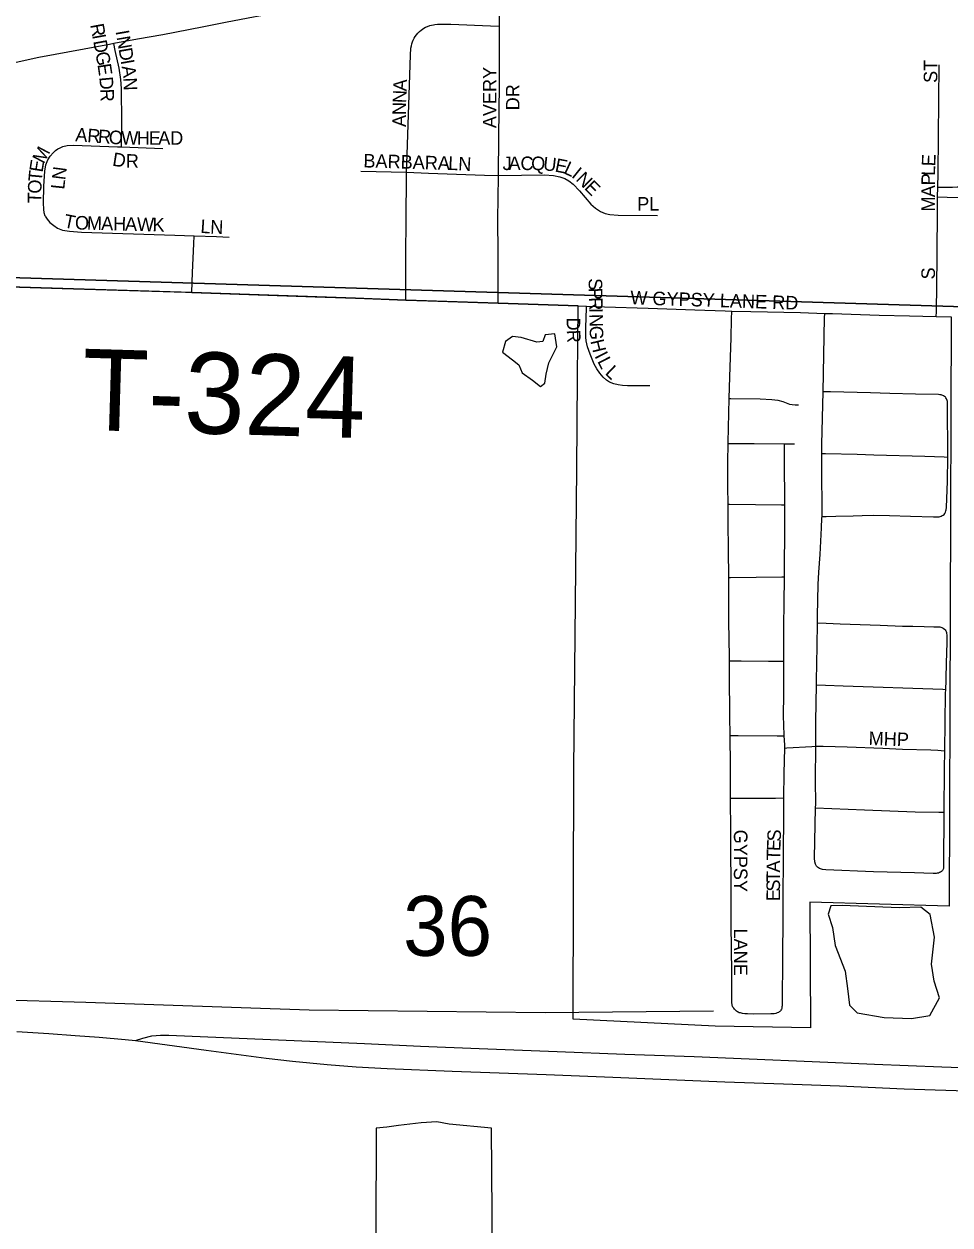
# Model space of a CAD drawing. Extents: x 1443599 to 1910620, y 1028088 to 1361369.
# Drawn here: x 1647272 to 1650691, y 1221564 to 1226001 of the extents above; entities that cross this region are included whole.
import ezdxf

# ---------------------------------------------------------------- set-up
doc = ezdxf.new("R2010")
doc.units = 0
for name, color, linetype in [('GM_X_City_Street', 7, 'Continuous'), ('GM_X_City_Street_Text', 7, 'Continuous'), ('GM_X_Corporation', 7, 'Continuous'), ('GM_X_Minor_Lake', 7, 'Continuous'), ('GM_X_Minor_River', 7, 'Continuous'), ('GM_X_Section', 7, 'Continuous'), ('GM_X_Section_Text', 7, 'Continuous'), ('GM_X_Township_Road', 7, 'Continuous'), ('GM_X_Township_Road_Text', 7, 'Continuous'), ('GM_X_US_Route', 7, 'Continuous')]:
    doc.layers.add(name, color=color, linetype=linetype)

msp = doc.modelspace()

# ---------------------------------------------------------------- linework, layer by layer
at = {"layer": 'GM_X_City_Street'}
for points in [[(1647602.8, 1225930.2), (1647690.9, 1225946.7), (1647784.6, 1225963.3), (1647929.1, 1225991.3), (1648016, 1226008.2), (1648099.6, 1226024.5), (1648205.8, 1226044.5), (1648280, 1226058.1), (1648357.2, 1226073.8), (1648414.8, 1226085.1), (1648459.8, 1226095.8), (1648491.5, 1226105.6), (1648502.3, 1226109.9), (1648513.1, 1226114.2), (1648542.3, 1226128.7), (1648577.1, 1226149), (1648621.1, 1226178), (1648686.4, 1226222), (1648752.1, 1226265), (1648798, 1226296.1), (1648828, 1226315.8), (1648910, 1226369.2), (1648918.6, 1226374.8)], [(1649027.5, 1225993.5), (1649029, 1226106.9), (1649029.5, 1226152.4), (1649029.3, 1226162.1), (1649028.5, 1226172.1), (1649026.9, 1226181.6), (1649025, 1226190.2), (1649022.6, 1226198.3), (1649019.3, 1226206.4), (1649015.5, 1226214.5), (1649011.8, 1226221.3), (1648997.8, 1226243.4), (1648967.3, 1226293.1), (1648936.3, 1226345.2), (1648918.6, 1226374.8)], [(1648684.4, 1225453.9), (1648686, 1225519.4), (1648692.5, 1225703.2), (1648698.4, 1225886.7), (1648700.4, 1225912.3), (1648701.9, 1225920.6), (1648703.5, 1225927.7), (1648706.1, 1225935.5), (1648708.9, 1225942.2), (1648712.5, 1225949.2), (1648716.6, 1225955.8), (1648721, 1225961.9), (1648726.3, 1225968.1), (1648731.7, 1225973.6), (1648737.7, 1225978.7), (1648743.1, 1225982.7), (1648748.3, 1225985.9), (1648754.8, 1225989.5), (1648762, 1225992.8), (1648769.8, 1225995.7), (1648776.9, 1225997.7), (1648783.4, 1225999), (1648789.1, 1226000.1), (1648798.4, 1226000.9), (1648808.3, 1226001.2), (1648847.3, 1226001.1), (1648994.8, 1225994.8), (1649027.5, 1225993.5)], [(1649023.9, 1225442.3), (1649025.1, 1225585.8), (1649027, 1225775.1), (1649027.5, 1225993.5)], [(1647162.4, 1225829.6), (1647191.1, 1225843.3), (1647205.6, 1225849.2), (1647218.3, 1225853.7), (1647243.2, 1225860.6), (1647326.4, 1225878.5), (1647494.1, 1225910.3), (1647587.7, 1225927.3), (1647602.8, 1225930.2)], [(1647631.6, 1225547.6), (1647631.8, 1225561.7), (1647632.9, 1225637.9), (1647631.3, 1225762.9), (1647629.2, 1225795.9), (1647622.7, 1225838.5), (1647608.7, 1225903.3), (1647603, 1225929.4), (1647602.8, 1225930.2)], [(1650645.9, 1225399.2), (1650647, 1225448.9), (1650649.9, 1225719.8), (1650651.5, 1225851.1)], [(1647397.1, 1225540.1), (1647404.8, 1225544.3), (1647415.1, 1225548.5), (1647431, 1225552.3), (1647453.8, 1225554.1), (1647617.3, 1225548.2), (1647631.6, 1225547.6)], [(1647631.6, 1225547.6), (1647784, 1225542)], [(1647349.8, 1225291.5), (1647345.9, 1225304.1), (1647344.3, 1225317.9), (1647344, 1225339.2), (1647345.1, 1225401.9), (1647348.3, 1225458), (1647352.4, 1225480.7), (1647359.4, 1225499.2), (1647367.9, 1225513.3), (1647378.7, 1225525.8), (1647388.3, 1225533.7), (1647397.1, 1225540.1)], [(1648514.8, 1225457.6), (1648684.4, 1225453.9)], [(1648681, 1224981.4), (1648681.2, 1225010.1), (1648681.7, 1225130.1), (1648682.6, 1225295.2), (1648683.7, 1225424.8), (1648684.4, 1225453.9)], [(1648684.4, 1225453.9), (1648765, 1225450.8), (1648972.1, 1225443.2), (1649023.9, 1225442.3)], [(1649022.3, 1224969.7), (1649022.2, 1224991.4), (1649022.1, 1225028.6), (1649022.7, 1225107.1), (1649022.5, 1225149.6), (1649020.8, 1225283.6), (1649022.1, 1225355.9), (1649023.9, 1225442.3)], [(1649023.9, 1225442.3), (1649193.5, 1225444.1), (1649226.7, 1225441.9), (1649249.9, 1225437.4), (1649269, 1225430.5), (1649284, 1225422.2), (1649299.9, 1225409.4), (1649322.5, 1225385), (1649364.9, 1225335.4), (1649381.4, 1225320.5), (1649399.9, 1225308.6), (1649417.2, 1225301.4), (1649435.5, 1225297.3), (1649465.9, 1225295.4), (1649610.9, 1225294)], [(1650645.2, 1225362.5), (1650645.9, 1225399.2)], [(1650645.9, 1225399.2), (1650673, 1225399.2), (1650700, 1225399.2), (1650717.9, 1225399.6), (1650748.6, 1225400.3)], [(1650640.5, 1224920.9), (1650640.7, 1224938.5), (1650643.3, 1225137.2), (1650644.4, 1225325.9), (1650645.2, 1225362.5)], [(1650645.2, 1225362.5), (1650680.2, 1225361.6), (1650749.9, 1225359.9)], [(1647349.8, 1225291.5), (1647357.7, 1225280.1), (1647367.5, 1225268.3), (1647381.6, 1225256.5), (1647395.2, 1225247.5), (1647413.4, 1225240.2), (1647439.1, 1225235.5), (1647484.5, 1225231.8), (1647829, 1225221.5), (1647900.1, 1225219)], [(1647891.9, 1225009.9), (1647891.9, 1225010.9), (1647893.5, 1225083.5), (1647898.6, 1225189.4), (1647900.1, 1225219)], [(1647900.1, 1225219), (1647982.9, 1225216), (1648028.7, 1225214.3)], [(1649318.5, 1224959.9), (1649348.9, 1224958.8)], [(1649583.2, 1224664.2), (1649499.9, 1224664.1), (1649481.2, 1224665.6), (1649465.1, 1224667.9), (1649449.2, 1224671.9), (1649434.1, 1224678.2), (1649423, 1224685.3), (1649410.8, 1224696.3), (1649397.8, 1224711.1), (1649386.8, 1224727.4), (1649377.6, 1224744.8), (1649362.4, 1224781.1), (1649352.4, 1224809), (1649349.5, 1224819.8), (1649347.3, 1224831.1), (1649345.9, 1224844.4), (1649346.5, 1224880.5), (1649348.7, 1224951.6), (1649348.9, 1224958.8)], [(1649348.9, 1224958.8), (1649415.1, 1224956.5), (1649575.9, 1224951.8), (1649748.6, 1224945.7), (1649861, 1224941.7), (1649885.1, 1224941.1)], [(1649875.6, 1224618.3), (1649877.6, 1224698.1), (1649882.8, 1224842.4), (1649884.4, 1224911.3), (1649885.1, 1224941.1)], [(1649885.1, 1224941.1), (1649955.7, 1224939.4), (1650139.3, 1224935.2), (1650228.3, 1224932.5)], [(1650222.3, 1224642.5), (1650228, 1224915.7), (1650228.3, 1224932.5)], [(1650228.3, 1224932.5), (1650256.8, 1224931.7), (1650429, 1224926.1), (1650541.2, 1224923.4), (1650640.5, 1224920.9)], [(1650640.5, 1224920.9), (1650695.9, 1224919.5)], [(1649871.3, 1224451.6), (1649871.5, 1224455.4), (1649875.6, 1224618.3)], [(1649875.6, 1224618.3), (1649881.8, 1224618.2), (1649989.9, 1224616.8), (1650032.5, 1224614.5), (1650055.1, 1224611.4), (1650074.1, 1224606.5), (1650098.8, 1224597.5), (1650107.9, 1224595.5), (1650119.6, 1224593.9), (1650131.2, 1224594)], [(1650217.9, 1224414.6), (1650218.3, 1224449.5), (1650222.3, 1224642.5)], [(1650683.3, 1224401.4), (1650683.3, 1224410.3), (1650683.1, 1224429), (1650682.1, 1224571.9), (1650682.1, 1224592.7), (1650681.8, 1224603.1), (1650681.5, 1224606.9), (1650680.9, 1224610.4), (1650679.9, 1224613.7), (1650678.4, 1224616.8), (1650676.1, 1224620.1), (1650673.8, 1224622.7), (1650670.9, 1224625.4), (1650667.6, 1224627.6), (1650664.1, 1224629.4), (1650660.4, 1224630.6), (1650657.9, 1224631.2), (1650653.7, 1224632), (1650648.6, 1224632.4), (1650564.1, 1224634.4), (1650469.1, 1224636.3), (1650397, 1224638.4), (1650249.4, 1224641.9), (1650222.3, 1224642.5)], [(1649871.7, 1224227.3), (1649870.9, 1224291.3), (1649870.5, 1224383.2), (1649871.3, 1224451.6)], [(1649871.3, 1224451.6), (1649967.6, 1224451.2), (1650078.1, 1224450.8)], [(1650078.1, 1224450.8), (1650078.6, 1224394), (1650080.2, 1224225.1)], [(1650078.1, 1224450.8), (1650117, 1224450.3)], [(1650218.5, 1224182.4), (1650219, 1224202.6), (1650219.3, 1224258.2), (1650218.3, 1224297.1), (1650217.2, 1224341.7), (1650217.9, 1224414.6)], [(1650217.9, 1224414.6), (1650231.6, 1224414.3), (1650347.8, 1224411.6), (1650410.2, 1224410.3), (1650597.6, 1224404.6), (1650669.3, 1224401.9), (1650683.3, 1224401.4)], [(1650218.5, 1224182.4), (1650234.2, 1224182.5), (1650269.7, 1224182.8), (1650333.1, 1224183.8), (1650367.1, 1224185.1), (1650407.4, 1224186.3), (1650467.2, 1224185.7), (1650545.7, 1224183.1), (1650630.6, 1224180.8), (1650641.9, 1224180.6), (1650646.2, 1224180.7), (1650650.6, 1224181), (1650654.9, 1224182), (1650659, 1224183.5), (1650662.6, 1224185.1), (1650665.9, 1224187), (1650669.1, 1224189.5), (1650671.7, 1224192.6), (1650673.4, 1224195.1), (1650674.8, 1224198.4), (1650676.1, 1224202.5), (1650676.8, 1224206.4), (1650677.8, 1224215.1), (1650681.6, 1224312.2), (1650683.3, 1224401.4)], [(1649871.7, 1224227.3), (1649877.3, 1224227.3), (1650068.3, 1224225.3), (1650080.2, 1224225.1)], [(1649874.1, 1223956.6), (1649873.2, 1224058.3), (1649872.4, 1224160.1), (1649871.7, 1224227.3)], [(1650080.2, 1224225.1), (1650079.7, 1224118.5), (1650079.1, 1224002.2), (1650079, 1223976.5), (1650078.9, 1223958.6)], [(1650201.8, 1223789), (1650202.3, 1223815.4), (1650204.5, 1223930.3), (1650206.3, 1223976), (1650211, 1224042.1), (1650216.5, 1224139.7), (1650218.3, 1224175.3), (1650218.5, 1224182.4)], [(1649874.1, 1223956.6), (1649879.9, 1223956.7), (1650070.5, 1223958.5), (1650078.9, 1223958.6)], [(1649876.5, 1223648.4), (1649875.6, 1223743.4), (1649874.9, 1223779.4), (1649874.7, 1223887.7), (1649874.1, 1223956.6)], [(1650078.9, 1223958.6), (1650077.8, 1223858.8), (1650076.3, 1223780.3), (1650075.9, 1223647.5)], [(1650198, 1223559.4), (1650198.2, 1223575.1), (1650200.1, 1223703), (1650201.8, 1223789)], [(1650201.8, 1223789), (1650233.5, 1223787.5), (1650286, 1223785.2), (1650433.6, 1223779.9), (1650515.6, 1223777.3), (1650554.1, 1223776.3), (1650596, 1223775.2), (1650631.9, 1223774.7), (1650648.9, 1223774), (1650652.9, 1223773.7), (1650657, 1223773.1), (1650661.1, 1223772), (1650663.7, 1223771), (1650666.1, 1223769.6), (1650670.2, 1223766.2), (1650673, 1223763), (1650675.1, 1223759.6), (1650676.4, 1223756.8), (1650677.6, 1223753.4), (1650678.4, 1223749.6), (1650678.9, 1223745.1), (1650679.1, 1223739.8), (1650679.6, 1223731.4), (1650679.3, 1223712.4), (1650678.6, 1223681.4), (1650675.4, 1223589.6), (1650675.3, 1223576.6), (1650674, 1223543.2)], [(1649876.5, 1223648.4), (1649919.3, 1223648.2), (1650020.9, 1223647.7), (1650075.9, 1223647.5)], [(1649878.8, 1223373.3), (1649878.3, 1223444.8), (1649877, 1223595.7), (1649876.5, 1223648.4)], [(1650075.9, 1223647.5), (1650075.7, 1223609.8), (1650075.9, 1223527.9), (1650075.4, 1223442.8), (1650076.1, 1223413.3), (1650078, 1223371.1)], [(1650195.3, 1223333.1), (1650196, 1223424.1), (1650198, 1223559.4)], [(1650198, 1223559.4), (1650230.7, 1223558.5), (1650296.5, 1223556.8), (1650444.4, 1223551.7), (1650516.7, 1223549.3), (1650664.4, 1223543.6), (1650674, 1223543.2)], [(1650674, 1223543.2), (1650673.4, 1223528), (1650670.9, 1223316.5)], [(1649878.8, 1223373.3), (1649909.2, 1223372.9), (1650052.3, 1223371.4), (1650078, 1223371.1)], [(1649880.3, 1223141.1), (1649880, 1223159.3), (1649880.2, 1223267.6), (1649878.9, 1223366), (1649878.8, 1223373.3)], [(1650078, 1223371.1), (1650079.5, 1223338.1), (1650079.5, 1223326.2)], [(1650079.5, 1223326.2), (1650088.9, 1223326.8), (1650180.6, 1223332.6), (1650195.3, 1223333.1)], [(1650194.9, 1223105.1), (1650195.2, 1223119.7), (1650194.6, 1223208.3), (1650195.3, 1223333.1)], [(1650195.3, 1223333.1), (1650223.2, 1223334), (1650311.9, 1223330.7), (1650443.3, 1223325.5), (1650515.4, 1223322.3), (1650620.5, 1223319.7), (1650646.7, 1223318.1), (1650670.9, 1223316.5)], [(1650079.5, 1223326.2), (1650077.9, 1223233.1), (1650076.4, 1223142.4)], [(1650670.9, 1223316.5), (1650670.1, 1223249.7), (1650668.1, 1223089.3)], [(1649880.3, 1223141.1), (1649889.6, 1223141.1), (1649928.4, 1223141.4), (1649981, 1223141), (1650023.6, 1223141.1), (1650046.5, 1223141.7), (1650076.4, 1223142.4)], [(1650076.4, 1223142.4), (1650076.5, 1223116), (1650075.8, 1223086.6), (1650074.5, 1222926.2), (1650073.2, 1222768.6), (1650073.2, 1222693.2), (1650072.3, 1222559.2), (1650071, 1222378.6), (1650070.8, 1222373.8), (1650070.6, 1222369.8), (1650070.2, 1222367.5), (1650069.6, 1222364.6), (1650068.6, 1222361.6), (1650066.9, 1222358.5), (1650064.9, 1222355.9), (1650062.7, 1222353.6), (1650060.1, 1222351.7), (1650057.4, 1222349.9), (1650053.1, 1222347.9), (1650047.5, 1222345.8), (1650042.2, 1222344.7), (1650036.2, 1222344), (1650029.8, 1222343.9), (1649966.8, 1222343.7), (1649943.7, 1222344.4), (1649934, 1222345), (1649924.4, 1222346.1), (1649917.5, 1222347.6), (1649912.9, 1222348.8), (1649908.5, 1222350.6), (1649906.1, 1222351.9), (1649902.1, 1222354.8), (1649898.5, 1222357.8), (1649895.3, 1222361.4), (1649892.3, 1222365), (1649889.2, 1222369.7), (1649887.9, 1222372.8), (1649887, 1222375.7), (1649886.4, 1222378.9), (1649885.9, 1222384.9), (1649885.8, 1222392.6), (1649885.7, 1222404.7), (1649885.5, 1222509.7), (1649884.7, 1222572), (1649883.5, 1222686.8), (1649882.8, 1222844.3), (1649881.5, 1222929.6), (1649882, 1223018.3), (1649880.3, 1223141.1)], [(1650668.1, 1223089.3), (1650667.4, 1222896.2), (1650667.4, 1222886.1), (1650666.5, 1222881.6), (1650665.4, 1222878.7), (1650664.3, 1222876.6), (1650662.9, 1222874.5), (1650659.3, 1222870.7), (1650656.1, 1222868.4), (1650652.2, 1222866.3), (1650648, 1222864.7), (1650643.9, 1222863.8), (1650640.5, 1222863.4), (1650637, 1222863.2), (1650628.3, 1222863.2), (1650559.5, 1222864.9), (1650408.9, 1222868.7), (1650232, 1222876.4), (1650219.8, 1222877.7), (1650208.6, 1222881.4), (1650201.7, 1222886), (1650198.1, 1222890.1), (1650194.2, 1222897.8), (1650192, 1222906.5), (1650191.1, 1222919), (1650194.9, 1223105.1)], [(1650194.9, 1223105.1), (1650374.8, 1223097.8), (1650562.2, 1223091.1), (1650650.1, 1223089.6), (1650668.1, 1223089.3)]]:
    msp.add_lwpolyline(points, dxfattribs=at)
at = {"layer": 'GM_X_Corporation'}
msp.add_lwpolyline([(1650695.9, 1224919.5), (1650688.2, 1222742.7), (1650172.9, 1222757.3), (1650175.8, 1222293.1), (1649823.3, 1222298.8), (1649299, 1222324.6), (1649301.7, 1223250.2), (1649312.5, 1224356.3), (1649315.9, 1224694.3), (1649318.5, 1224959.9), (1649022.3, 1224969.7), (1648681, 1224981.4), (1648496.1, 1224988.1), (1647891.9, 1225009.9), (1647135.1, 1225032.3)], dxfattribs=at)
at = {"layer": 'GM_X_Minor_Lake'}
for p, q in [((1649165.5, 1224826.5), (1649107.4, 1224842.7)), ((1650503.4, 1222736.4), (1650293.1, 1222745.1))]:
    msp.add_line(p, q, dxfattribs=at)
for points in [[(1649107.4, 1224842.7), (1649075.4, 1224846.8), (1649049.3, 1224828.9), (1649039.1, 1224788.8), (1649075.1, 1224760.6), (1649099.1, 1224742.5), (1649111, 1224712.3), (1649149, 1224686.1), (1649179, 1224662), (1649195, 1224674), (1649199.2, 1224708.1), (1649209.3, 1224750.2), (1649239.5, 1224808.2), (1649231.7, 1224856.4), (1649195.6, 1224852.5), (1649187.5, 1224828.5), (1649165.5, 1224826.5)], [(1650293.1, 1222745.1), (1650251, 1222743.2), (1650240.9, 1222713.1), (1650256.8, 1222662.9), (1650266.6, 1222596.7), (1650304.4, 1222502.3), (1650312.2, 1222438.1), (1650320, 1222375.9), (1650348, 1222347.8), (1650448.1, 1222331.4), (1650548.3, 1222327.1), (1650616.4, 1222338.9), (1650652.7, 1222403), (1650632.8, 1222465.3), (1650623, 1222527.5), (1650633.3, 1222627.7), (1650617.5, 1222712), (1650583.6, 1222738.2), (1650503.4, 1222736.4)], [(1648567.3, 1221143.4), (1649004, 1221130.1), (1648998.4, 1221922.4), (1648842.2, 1221936.9), (1648796.2, 1221945.1), (1648738, 1221941.3), (1648653.9, 1221931.5), (1648611.8, 1221925.6), (1648571.7, 1221921.7), (1648570.5, 1221534.6)]]:
    msp.add_lwpolyline(points, dxfattribs=at)
at = {"layer": 'GM_X_Minor_River'}
msp.add_lwpolyline([(1647152.7, 1222397.3), (1647499.3, 1222388.2), (1648324.6, 1222359.7), (1649196, 1222349.1), (1649817.1, 1222355.3)], dxfattribs=at)
at = {"layer": 'GM_X_Section'}
for points in [[(1647258, 1230369.4), (1648582.3, 1230356), (1652586.1, 1230207.6), (1652586.7, 1230105.6), (1652508.6, 1224902.3), (1647094.6, 1225069.2)], [(1647094.6, 1225069.2), (1652508.6, 1224902.3), (1652515.7, 1224828.2), (1652474.9, 1219580.5), (1647137.2, 1219766.5)]]:
    msp.add_lwpolyline(points, close=True, dxfattribs=at)
at = {"layer": 'GM_X_Township_Road'}
for points in [[(1647135.1, 1225032.3), (1647412, 1225024.5), (1647867.8, 1225010.8), (1647891.9, 1225009.9)], [(1647891.9, 1225009.9), (1648346.8, 1224993.4), (1648496.1, 1224988.1), (1648528.5, 1224986.9)], [(1648528.5, 1224986.9), (1648681, 1224981.4)], [(1648681, 1224981.4), (1648762.9, 1224978.4), (1648910.5, 1224973.5), (1649022.3, 1224969.7)], [(1649022.3, 1224969.7), (1649318.5, 1224959.9)]]:
    msp.add_lwpolyline(points, dxfattribs=at)
at = {"layer": 'GM_X_US_Route'}
for points in [[(1647245, 1222279.3), (1647363.3, 1222271.8), (1647461.1, 1222264.9), (1647549.7, 1222258.1), (1647645.2, 1222249.8), (1647683.8, 1222245.4)], [(1647683.8, 1222245.4), (1647710.1, 1222254.3), (1647743.7, 1222262.8), (1647775.8, 1222265.8), (1647806.3, 1222266), (1648529.5, 1222234.4), (1648736, 1222225.1), (1648952.4, 1222216.7), (1649241, 1222205.6), (1649490.2, 1222196), (1649746, 1222186.6), (1649949.4, 1222177.9), (1650182.3, 1222168.6), (1650411.8, 1222158.8), (1650661, 1222148.8), (1650867.6, 1222141)], [(1647683.8, 1222245.4), (1647944.2, 1222210.5), (1648165.4, 1222180.9), (1648263.1, 1222169.7), (1648390.5, 1222157.5), (1648498.4, 1222149.1), (1648613, 1222143.1), (1648852.3, 1222132.4), (1649199.9, 1222120.2), (1649445.9, 1222110.3), (1649682.1, 1222100.6), (1649859.2, 1222093.2), (1650075.7, 1222086.4), (1650282.4, 1222078), (1650521.8, 1222067.7), (1650790.7, 1222058.4), (1650984.3, 1222051.5), (1651070.8, 1222048.4), (1651177.8, 1222044.6), (1651404.2, 1222036.5), (1652004.5, 1222012.9), (1652375.2, 1221997.9), (1652473.2, 1221993.7), (1652497.8, 1221992.6)]]:
    msp.add_lwpolyline(points, dxfattribs=at)

# ---------------------------------------------------------------- texts
at = {"layer": 'GM_X_City_Street_Text'}
for s, rotation, p in [('R', 280.4004, (1647515.9, 1225998.7)), ('I', 280.3752, (1647523.1, 1225959.7)), ('I', 279.8433, (1647609.3, 1225974.6)), ('N', 279.8666, (1647613.1, 1225952.9)), ('D', 280.4186, (1647527, 1225938.1)), ('D', 279.8611, (1647620.6, 1225909.5)), ('G', 280.1055, (1647535, 1225894.9)), ('I', 279.8433, (1647628.1, 1225866.2)), ('ST', 90, (1650644.2, 1225783.7)), ('E', 278.3889, (1647542.6, 1225851.9)), ('A', 278.8226, (1647631.9, 1225844.7)), ('AVERY', 90, (1649016.2, 1225616.5)), ('D', 275.2973, (1647549.4, 1225804.7)), ('N', 272.274, (1647638.5, 1225802.8)), ('A', 87.2664, (1648684.3, 1225752.2)), ('DR', 90, (1649101.3, 1225682.5)), ('R', 271.0928, (1647553.4, 1225761.9)), ('N', 87.6605, (1648682.5, 1225708.4)), ('N', 89.4316, (1648682.1, 1225664.8)), ('A', 89.9563, (1648682, 1225620.9)), ('A', 355.6248, (1647460, 1225568.7)), ('R', 355.6401, (1647503.9, 1225565.4)), ('R', 355.6236, (1647543.3, 1225562.3)), ('O', 356.1082, (1647583.3, 1225559.3)), ('W', 359.3368, (1647630.2, 1225556.2)), ('H', 359.9929, (1647688.1, 1225555.5)), ('E', 359.9956, (1647732.1, 1225555.5)), ('A', 359.9929, (1647767.3, 1225555.5)), ('D', 359.9929, (1647811.3, 1225555.5)), ('M', 62.1397, (1647344.2, 1225482.1)), ('D', 351.0694, (1647595.8, 1225478.2)), ('R', 359.6202, (1647647.3, 1225470.7)), ('BARBARA', 358.2878, (1648524.3, 1225471.8)), ('LN', 356.989, (1648836.9, 1225462.9)), ('J', 359.9563, (1649038.8, 1225461.8)), ('A', 359.9703, (1649060.9, 1225461.8)), ('C', 359.9703, (1649104.9, 1225461.8)), ('Q', 359.4972, (1649144.3, 1225461.8)), ('U', 353.7805, (1649187, 1225461.5)), ('E', 348.7812, (1649229.6, 1225456.9)), ('E', 87.8688, (1650636.5, 1225475.2)), ('T', 84.719, (1647336.9, 1225417.3)), ('E', 80.8655, (1647340, 1225451.5)), ('N', 82.7231, (1647423.8, 1225423.3)), ('L', 335.2191, (1649261.2, 1225451)), ('I', 321.1012, (1649290.4, 1225437.9)), ('L', 88.5795, (1650635.6, 1225440.2)), ('O', 88.3166, (1647335.6, 1225374.1)), ('L', 83.9495, (1647420.1, 1225388.6)), ('N', 315.4636, (1649306.5, 1225425)), ('E', 315, (1649337.8, 1225394.2)), ('P', 89.7814, (1650635.5, 1225405.3)), ('T', 89.6448, (1647335.4, 1225339.3)), ('A', 89.9781, (1650635.4, 1225361.3)), ('PL', 0, (1649536, 1225312)), ('M', 89.9818, (1650635.4, 1225308.5)), ('T', 348.4758, (1647415.3, 1225251)), ('O', 358.1801, (1647459, 1225242.9)), ('M', 358.6033, (1647503.4, 1225241.5)), ('A', 358.6078, (1647556.2, 1225240.2)), ('H', 358.6191, (1647600.2, 1225239.2)), ('A', 358.6012, (1647644.2, 1225238.1)), ('W', 358.6067, (1647688.2, 1225237)), ('K', 358.6012, (1647745.4, 1225235.6)), ('L', 356.1441, (1647922, 1225229.9)), ('N', 357.5221, (1647958.4, 1225227.5)), ('S', 271.2567, (1649356.3, 1225061.8)), ('S', 90, (1650635.4, 1225057.7)), ('P', 271.2567, (1649357, 1225026.6)), ('W GYPSY LANE RD', 358.1674, (1649510, 1224965.9)), ('R', 271.2385, (1649357.8, 1224991.4)), ('I', 271.2705, (1649358.7, 1224951.8)), ('D', 270.1093, (1649275.6, 1224916.9)), ('N', 271.2459, (1649359.1, 1224929.8)), ('G', 271.2663, (1649360.1, 1224885.8)), ('R', 272.5872, (1649275.7, 1224870.6)), ('H', 283.4771, (1649362.6, 1224830.3)), ('I', 297.3037, (1649377.4, 1224775.2)), ('L', 297.1759, (1649387.5, 1224755.7)), ('L', 316.3959, (1649414.5, 1224709.7)), ('MHP', 358.0261, (1650390, 1223337.9)), ('GYPSY', 270, (1649893, 1223024.9)), ('S', 87.4036, (1650065.8, 1222980.3)), ('E', 87.5128, (1650064.3, 1222945.1)), ('T', 88.716, (1650063.5, 1222910.2)), ('A', 89.9703, (1650063.5, 1222866.5)), ('T', 89.9727, (1650063.4, 1222831.3)), ('S', 89.9821, (1650063.4, 1222796.1)), ('E', 89.9727, (1650063.4, 1222760.9)), ('LANE', 270, (1649893, 1222659.7))]:
    msp.add_text(s, height=50, rotation=rotation, dxfattribs=at).set_placement(p)
at = {"layer": 'GM_X_Section_Text'}
msp.add_text('36', height=221, rotation=0, dxfattribs=at).set_placement((1648671.4, 1222558.8))
at = {"layer": 'GM_X_Township_Road_Text'}
msp.add_text('T-324', height=300, rotation=358.315, dxfattribs=at).set_placement((1647481.7, 1224502.1))

doc.saveas('drawing.dxf')
